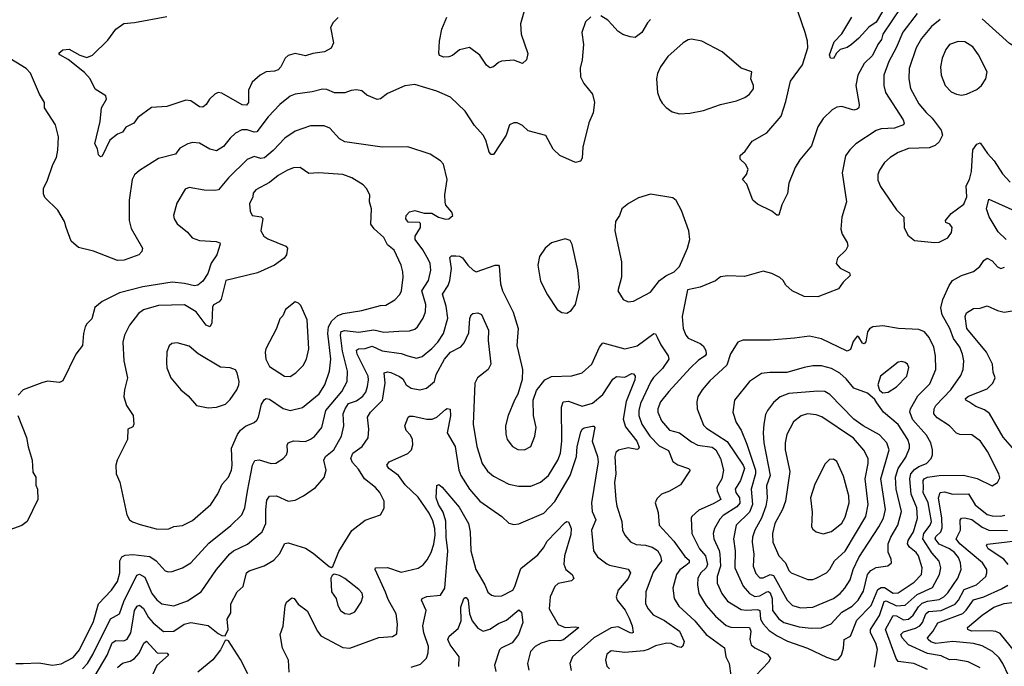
# Model space of a CAD drawing. Extents: x 1921360 to 2014538, y 768294 to 907744.
# Tile 286 of 412: x 1987513 to 1993275, y 851479 to 855260. Entities that reach past the tile are written whole.
import ezdxf

# ---------------------------------------------------------------- set-up
doc = ezdxf.new("R2010")
doc.units = 0

msp = doc.modelspace()

# ---------------------------------------------------------------- linework, layer by layer
at = {"layer": '0CON10XD'}
for points in [[(1990492, 855408), (1990443.5, 855235), (1990447.8, 855175), (1990487.7, 855062.3), (1990478.8, 855025), (1990455, 855003.8), (1990405, 855023.5), (1990332.7, 855017.3), (1990315, 855010), (1990285, 854983.8), (1990265, 854978.8), (1990245, 854993.8), (1990205, 855053.1), (1990145, 855098.1), (1990086.9, 855083.1), (1990045, 855050), (1990025, 855042.2), (1989995, 855040), (1989970, 855050), (1989965.8, 855065), (1989969.4, 855135), (1989984.4, 855205), (1990012.9, 855275)], [(1992613.4, 855396.6), (1992525, 855245.4), (1992482.7, 855217.3), (1992425, 855151.9), (1992382, 855115), (1992355, 855097.1), (1992314, 855085), (1992292.5, 855065), (1992275, 855032.9), (1992258.8, 855035), (1992252.9, 855055), (1992278.9, 855131.1), (1992325, 855177.1), (1992384, 855275)], [(1992765, 855295.4), (1992682.5, 855187.5), (1992642.5, 855095), (1992599.2, 855015), (1992569.5, 854935), (1992569.6, 854875), (1992580, 854835), (1992684.5, 854675), (1992690, 854655), (1992685.7, 854645), (1992633.3, 854625), (1992555, 854620.9), (1992525, 854612.3), (1992406.5, 854533.5), (1992370.7, 854499.3), (1992345.5, 854464.5), (1992325.6, 854365), (1992352.5, 854195), (1992323.8, 854105), (1992318, 854035), (1992325.8, 854005), (1992355, 853957.5), (1992358.8, 853935), (1992347.3, 853912.7), (1992298.8, 853865), (1992292, 853835), (1992315, 853808), (1992369.5, 853779.5), (1992373.3, 853765), (1992332, 853725), (1992305, 853685.7), (1992185, 853639.2), (1992105, 853640.5), (1992034.3, 853675), (1991997.5, 853707.5), (1991981.4, 853735), (1991961.7, 853751.7), (1991915, 853775.6), (1991865, 853789.2), (1991755, 853758.8), (1991655, 853762.5), (1991615, 853756.7), (1991586.1, 853733.9), (1991495, 853696.7), (1991420.5, 853679.5), (1991390.9, 853525), (1991396.5, 853455), (1991411.5, 853415), (1991425, 853398.1), (1991495, 853367.5), (1991512.7, 853352.7), (1991528.1, 853325), (1991529.7, 853305), (1991525.2, 853294.8), (1991485, 853269.3), (1991437, 853223), (1991311.1, 853085), (1991263.8, 853025), (1991248.2, 852985), (1991247.9, 852965), (1991268.2, 852915), (1991315, 852860.8), (1991374.3, 852844.3), (1991445, 852791.8), (1991482, 852772), (1991565, 852759.8), (1991586.4, 852745), (1991614.6, 852695), (1991631.8, 852625), (1991623.1, 852575), (1991592.8, 852525), (1991594.2, 852504.2), (1991615.5, 852455), (1991571.5, 852428.5), (1991488.5, 852391.5), (1991445.8, 852355), (1991443.1, 852345), (1991446.8, 852255), (1991492.1, 852165), (1991526.2, 852125), (1991537.6, 852075), (1991531.4, 852055), (1991498.7, 852025), (1991482.4, 851995), (1991479.7, 851955), (1991488.5, 851905), (1991530, 851835), (1991585, 851772.1), (1991647.9, 851717.9), (1991675, 851707.2), (1991785, 851706.5), (1991792.8, 851685), (1991785.3, 851635), (1991793.6, 851605), (1991815, 851587.1), (1991890.2, 851550.2), (1991906.5, 851525), (1991895, 851503.5), (1991822.1, 851425)], [(1992669.2, 855330.8), (1992564.2, 855175), (1992556.7, 855143.3), (1992534.4, 855115), (1992505, 855050), (1992455, 855003.3), (1992418.5, 854935), (1992406.7, 854875), (1992426.7, 854765), (1992423.3, 854745), (1992415, 854736.7), (1992395, 854731.8), (1992325, 854751.9), (1992295, 854748.6), (1992267.6, 854732.4), (1992215, 854682), (1992185, 854633.8), (1992148, 854522), (1992078.9, 854441.1), (1992050.9, 854395), (1992014.3, 854305), (1992005.7, 854244.3), (1991972.9, 854177.1), (1991955, 854117.5), (1991945, 854116.7), (1991915, 854140), (1991831.2, 854181.2), (1991803.8, 854205), (1991788, 854245), (1991767.7, 854297.7), (1991743.3, 854325), (1991765.7, 854354.3), (1991776.1, 854386.1), (1991761.2, 854415), (1991730, 854445), (1991730, 854465), (1991759.1, 854490.9), (1991800.5, 854549.5), (1991885, 854599.2), (1991968.8, 854695), (1991997.6, 854782.4), (1992025, 854900), (1992095, 854995.7), (1992126, 855095), (1992124, 855134), (1992110.9, 855185), (1992068.5, 855305)], [(1993611.1, 855295), (1993600.9, 855235), (1993624.6, 855145), (1993615, 855119.2), (1993595, 855103.5), (1993515, 855119.1), (1993395, 855093.6), (1993335, 855103.6), (1993305, 855120.5), (1993145, 855264.6)], [(1990855, 855276.2), (1990825, 855247.5), (1990803.3, 855185), (1990812.5, 855115), (1990804.2, 855025), (1990793.2, 854976.8), (1990795.8, 854925), (1990815, 854886.2), (1990865.8, 854825), (1990877.5, 854775), (1990870, 854715), (1990843.2, 854656.8), (1990809.2, 854515), (1990805, 854450), (1990795, 854433.3), (1990765, 854424.2), (1990675, 854466.9), (1990635, 854502.5), (1990592.3, 854582.3), (1990489.7, 854609.7), (1990455, 854641.2), (1990425, 854656), (1990405, 854656.2), (1990380, 854645), (1990360.8, 854585), (1990285, 854471.4), (1990272.6, 854472.6), (1990260, 854485), (1990240.8, 854555), (1990225.4, 854585.4), (1990175, 854641.2), (1990120, 854725), (1990035, 854806.9), (1989955, 854842.5), (1989825, 854880.5), (1989766.8, 854873.2), (1989665, 854827.5), (1989625, 854797.5), (1989605, 854792.5), (1989545, 854819.2), (1989515, 854843.3), (1989485, 854849.6), (1989453.1, 854846.9), (1989415, 854833.3), (1989355, 854832.5), (1989311.2, 854851.2), (1989285, 854853.8), (1989225, 854838.2), (1989125, 854823.8), (1989095, 854812.1), (1989036.2, 854765), (1988967.8, 854692.2), (1988900, 854605), (1988885, 854603.3), (1988845, 854616.2), (1988813.9, 854616.1), (1988775, 854595.6), (1988745, 854567.1), (1988705, 854518.1), (1988665, 854493.3), (1988625, 854503.5), (1988565, 854538.5), (1988525, 854542.2), (1988496.3, 854533.7), (1988450.7, 854509.3), (1988425.4, 854474.6), (1988325, 854448.9), (1988215, 854378.1), (1988185, 854352.5), (1988170.5, 854325), (1988153.3, 854205), (1988152.7, 854085), (1988165, 854038.8), (1988231.4, 853925), (1988227.1, 853905), (1988209.2, 853885), (1988125, 853854.8), (1988085, 853851.3), (1987945, 853907.5), (1987857, 853927), (1987814, 853965), (1987784.4, 854044.4), (1987775, 854080), (1987735.6, 854145.6), (1987660.5, 854220.5), (1987651.7, 854241.7), (1987652.9, 854275), (1987673.7, 854316.3), (1987706.1, 854413.9), (1987728.1, 854455), (1987736.9, 854496.9), (1987740.8, 854575), (1987722.5, 854645), (1987658.8, 854745), (1987657.1, 854775), (1987629.2, 854825), (1987576.9, 854946.9), (1987551.4, 854975), (1987429.1, 855049.1)], [(1989376.4, 855273.6), (1989346.6, 855243.4), (1989331.9, 855215), (1989348.9, 855125), (1989335.5, 855094.5), (1989297.7, 855072.3), (1989227.8, 855062.2), (1989185, 855048.6), (1989125, 855062.9), (1989085, 855051.4), (1989067.1, 855035), (1989041.4, 854985), (1989025, 854967.1), (1989005, 854958.1), (1988955, 854954.4), (1988920.8, 854935), (1988873.1, 854895), (1988851.6, 854848.4), (1988851.5, 854775), (1988840.4, 854759.6), (1988815, 854762.1), (1988695, 854830.8), (1988675, 854834), (1988655, 854824.2), (1988623.8, 854796.2), (1988605, 854764), (1988585, 854748), (1988565, 854750), (1988515, 854785.7), (1988485, 854789.4), (1988375, 854753.3), (1988285, 854745.8), (1988205, 854687.5), (1988181.2, 854655), (1988135, 854632.5), (1988115, 854602), (1988085, 854591.2), (1988040, 854555), (1987995, 854462.5), (1987985, 854457.5), (1987975, 854470), (1987967.5, 854505), (1987952, 854535), (1987983.8, 854665), (1987991.2, 854745), (1988020, 854795), (1988016.7, 854815), (1987954.3, 854854.3), (1987924.4, 854914.4), (1987891.7, 854951.7), (1987796.8, 855026.8), (1987747.5, 855055), (1987742.5, 855065), (1987766.1, 855083.9), (1987802.5, 855087.5), (1987865, 855051.9), (1987905, 855038.6), (1987938.1, 855051.9), (1988029.7, 855140.3), (1988076.1, 855203.9), (1988122.3, 855237.7), (1988185, 855243.5), (1988375, 855278.8)], [(1991205, 855260.8), (1991187.7, 855242.3), (1991155, 855184.4), (1991115, 855156.4), (1991085, 855159.1), (1991043.8, 855173.8), (1991012.9, 855192.9), (1990979.8, 855229.8), (1990955, 855258), (1990915, 855283.3)], [(1992899.4, 855260.6), (1992850.1, 855219.9), (1992789.9, 855150.1), (1992759.3, 855095), (1992719.6, 854975), (1992716.3, 854913.7), (1992727.4, 854857.4), (1992775, 854767.5), (1992818.3, 854718.3), (1992854.2, 854685), (1992905.7, 854615), (1992913.1, 854585), (1992894, 854546), (1992870.8, 854525), (1992835, 854510), (1992715, 854506.7), (1992655, 854484.4), (1992608, 854455), (1992575, 854424.2), (1992545, 854380), (1992535.5, 854354.5), (1992535, 854322.5), (1992550, 854285), (1992645, 854148), (1992687.1, 854105), (1992690, 854045), (1992710.9, 854000.9), (1992749.5, 853969.5), (1992866.4, 853956.4), (1992895, 853958.8), (1992945, 853983.8), (1992965.7, 854015), (1992970.8, 854045), (1992956, 854065), (1992933.3, 854075), (1992931.2, 854085), (1992963.8, 854126.2), (1993039.3, 854180.7), (1993056, 854225), (1993052.3, 854287.7), (1993070.9, 854325), (1993082.6, 854372.6), (1993091.8, 854498.2), (1993115, 854533.1), (1993135, 854539.2), (1993177.1, 854477.1), (1993216.9, 854435), (1993265, 854357.8), (1993310.2, 854310.2)], [(1991375, 854710), (1991435, 854714.3), (1991515, 854728.2), (1991615, 854764.5), (1991707.5, 854785), (1991756.7, 854805), (1991783.3, 854825), (1991806.7, 854855), (1991807.5, 854875), (1991792.5, 854915), (1991797.5, 854955), (1991735, 854977.5), (1991625, 855071.9), (1991505, 855133.8), (1991445, 855146.7), (1991425, 855142.9), (1991395, 855125.6), (1991305.8, 855045), (1991264.2, 854985), (1991246, 854945), (1991240.8, 854915), (1991245.8, 854835), (1991258.6, 854795), (1991272.7, 854772.7), (1991296.5, 854746.5), (1991331.9, 854721.9), (1991375, 854710)], [(1993025, 854819.2), (1993055, 854824.2), (1993115, 854852.5), (1993142, 854875), (1993167.1, 854915), (1993174.2, 854955), (1993124.5, 855054.5), (1993090.7, 855100.7), (1993045, 855131.4), (1993005, 855132.9), (1992955.5, 855114.5), (1992933.3, 855085), (1992911.1, 855035), (1992902.2, 854985), (1992905.6, 854935), (1992929.2, 854875), (1992965, 854838), (1992995, 854824.2), (1993025, 854819.2)], [(1987705, 851485.9), (1987755, 851494.1), (1987825, 851530.7), (1987862.3, 851575), (1987945, 851741.9), (1987973.4, 851845), (1988050, 851925), (1988085, 851975.7), (1988098.1, 852025), (1988099.2, 852095), (1988110, 852120), (1988131.1, 852128.9), (1988175, 852132), (1988275, 852120.4), (1988311.5, 852095), (1988365, 852036.9), (1988381.1, 852031.1), (1988405, 852032.5), (1988465.4, 852054.6), (1988515, 852084.4), (1988620.3, 852199.7), (1988747.8, 852302.2), (1988812.7, 852365), (1988831.5, 852405), (1988846.7, 852503.3), (1988875.3, 852654.7), (1988888.3, 852681.7), (1988915, 852687.1), (1988985, 852664.5), (1989012.6, 852667.4), (1989055.4, 852694.6), (1989074.4, 852715), (1989080.5, 852735), (1989078.3, 852771.7), (1989084.6, 852785.4), (1989115, 852797.3), (1989185, 852794.5), (1989215, 852806.7), (1989237.3, 852822.7), (1989281.8, 852875), (1989304.5, 852975.5), (1989399.1, 853085), (1989429.5, 853145), (1989430.8, 853205), (1989402.3, 853322.3), (1989390.2, 853415), (1989395, 853437.1), (1989415, 853442.6), (1989495, 853432.7), (1989585, 853446.5), (1989645, 853433.5), (1989731.1, 853438.9), (1989795, 853440), (1989825, 853450.6), (1989841.4, 853465), (1989873.6, 853515), (1989887.3, 853552.7), (1989889.1, 853595), (1989867.4, 853675), (1989905.9, 853735), (1989919.3, 853795), (1989915.4, 853835), (1989906.2, 853855), (1989871.8, 853915), (1989827.1, 853975), (1989826.8, 853995), (1989858, 854045), (1989858.8, 854068.8), (1989853.3, 854073.3), (1989785.5, 854075.5), (1989771.9, 854095), (1989775.5, 854114.5), (1989795, 854135.7), (1989825, 854144.3), (1989879.3, 854129.3), (1989925, 854128), (1989964.4, 854104.4), (1990005, 854094.3), (1990025, 854096.2), (1990047.5, 854115), (1990041.2, 854135), (1990006.2, 854175), (1990002.3, 854192.3), (1990002, 854235), (1990015.7, 854325), (1989994, 854415), (1989975.5, 854435.5), (1989915, 854474.2), (1989785, 854515.7), (1989635, 854514.4), (1989415, 854545.5), (1989383.7, 854563.7), (1989328.6, 854625), (1989295, 854639.4), (1989215, 854640), (1989125, 854607.8), (1989065, 854567.8), (1988995.6, 854495), (1988945, 854452.7), (1988925, 854448.8), (1988885, 854460.8), (1988845, 854442.7), (1988735.5, 854334.5), (1988675.8, 854265), (1988655, 854260.4), (1988593.2, 854263.2), (1988505, 854279.2), (1988480.5, 854269.5), (1988433.2, 854186.8), (1988412.5, 854115), (1988416, 854095), (1988435, 854066.2), (1988495, 854017.1), (1988521.4, 853985), (1988565, 853968.2), (1988663.5, 853963.5), (1988683.8, 853955), (1988687.1, 853947.1), (1988666, 853885), (1988632.9, 853837.1), (1988613.1, 853775), (1988585, 853730.9), (1988555, 853707.5), (1988536.6, 853703.4), (1988478.3, 853718.3), (1988405, 853724.7), (1988232.8, 853697.2), (1988097.3, 853662.7), (1987995, 853612.7), (1987952.6, 853577.4), (1987935, 853510), (1987905, 853482), (1987895.6, 853465), (1987885.5, 853425), (1987880, 853355), (1987840.8, 853305), (1987765, 853147.5), (1987745, 853138), (1987675, 853147.1), (1987642.8, 853137.2), (1987532.5, 853095), (1987503.5, 853065)], [(1988375, 852280), (1988385, 852282.9), (1988415, 852295.7), (1988465, 852303.3), (1988525, 852331.4), (1988631.9, 852425), (1988673.4, 852486.6), (1988697.3, 852545), (1988734.7, 852585.3), (1988753.1, 852625), (1988757.3, 852655), (1988753.1, 852755), (1988787.8, 852835), (1988805, 852859.2), (1988835, 852883.8), (1988884.7, 852905.3), (1988901.1, 852918.9), (1988910, 852935), (1988927.3, 853012.7), (1988945, 853040), (1988955, 853045.5), (1988975, 853040.5), (1989055, 852986.5), (1989095, 852975.5), (1989168.3, 852991.7), (1989265, 853071.8), (1989299.3, 853125), (1989325.8, 853205), (1989333, 853275), (1989322.9, 853377.1), (1989316, 853425), (1989320.9, 853465), (1989339.9, 853500.1), (1989375, 853530), (1989407, 853543), (1989515, 853558.9), (1989625, 853588.2), (1989655, 853590.6), (1989707.5, 853622.5), (1989736.9, 853653.1), (1989747.5, 853675), (1989757.8, 853755), (1989755.6, 853785), (1989744.6, 853825), (1989705, 853911.9), (1989665, 853944.2), (1989645, 853986.7), (1989587.1, 854037.1), (1989568.8, 854065), (1989571.5, 854155), (1989560.6, 854195), (1989561.4, 854235), (1989543.2, 854273.2), (1989523.8, 854295), (1989456.3, 854336.3), (1989405, 854354.4), (1989264.4, 854364.4), (1989205, 854361.4), (1989155, 854395.5), (1989115, 854393.1), (1989079.6, 854380.4), (1989025, 854348.8), (1988975, 854307.1), (1988894, 854265), (1988878.8, 854245), (1988877.5, 854225), (1988857, 854183), (1988860.9, 854140.9), (1988874, 854115), (1988926.6, 854106.6), (1988936.6, 854096.6), (1988924.5, 854025), (1988941.4, 853995), (1988965, 853978.2), (1989070, 853935), (1989080.8, 853925), (1989073.8, 853885), (1989061.2, 853865), (1989005, 853823.8), (1988905, 853780.8), (1988719.2, 853735), (1988691.5, 853625), (1988679.8, 853610.2), (1988647.9, 853592.1), (1988640.7, 853579.3), (1988637.8, 853485), (1988625, 853464.4), (1988605, 853473.1), (1988545, 853552.1), (1988478.1, 853591.9), (1988325, 853588.7), (1988237.4, 853562.6), (1988208.7, 853541.3), (1988155, 853474), (1988126.7, 853415), (1988117.1, 853375), (1988122.5, 853265), (1988144.2, 853165), (1988125.7, 853095), (1988122, 853055), (1988138, 853005), (1988176.2, 852945), (1988180, 852895), (1988175, 852880), (1988146.7, 852865), (1988144.4, 852805.6), (1988082.5, 852685), (1988075.8, 852655), (1988077.5, 852605), (1988099.4, 852555), (1988139.2, 852365), (1988155, 852336.2), (1988173.4, 852323.4), (1988217.9, 852307.9), (1988312.4, 852282.4), (1988375, 852280)], [(1991075, 853610), (1991105, 853613.3), (1991205, 853666.7), (1991256.7, 853735), (1991295, 853762), (1991342.5, 853785), (1991373.6, 853816.4), (1991421.2, 853925), (1991434, 853975), (1991429.2, 854025), (1991385.7, 854145), (1991355, 854203.3), (1991335, 854218), (1991205, 854240), (1991135, 854218), (1991075.6, 854184.4), (1991036.9, 854153.1), (1991024, 854115), (1990999.5, 854080.5), (1990995.5, 854025), (1991034.3, 853845), (1991036, 853755), (1991013.8, 853675), (1991045, 853623.3), (1991075, 853610)], [(1993285.5, 853975), (1993240.4, 854020.4), (1993187, 854107), (1993171.1, 854155), (1993185, 854211.2), (1993353.8, 854133.8)], [(1990715, 853543.8), (1990741.2, 853558.8), (1990765.6, 853594.4), (1990788.6, 853695), (1990778.6, 853795), (1990747.1, 853945), (1990735, 853968), (1990705, 853978.9), (1990626.2, 853955), (1990588, 853925), (1990554.3, 853875), (1990545.8, 853825), (1990561.7, 853731.7), (1990601.3, 853651.3), (1990658.8, 853565), (1990685, 853548), (1990715, 853543.8)], [(1987881.2, 851465), (1987909, 851495), (1987941.9, 851548.1), (1988045, 851756.4), (1988097.5, 851785), (1988121.7, 851858.3), (1988198.6, 852011.4), (1988215, 852017.8), (1988245, 852001.2), (1988286.9, 851905), (1988315, 851867.3), (1988345, 851843.6), (1988415, 851832.7), (1988495, 851861.5), (1988574.7, 851915.3), (1988664.8, 852045.2), (1988742.3, 852137.7), (1988765, 852154.6), (1988846.8, 852193.2), (1988932.5, 852265), (1988953.5, 852315), (1988953.7, 852396.3), (1988959.2, 852450.8), (1988975, 852474.3), (1989015, 852475.5), (1989085, 852445.6), (1989125, 852450.8), (1989174.4, 852475.6), (1989245, 852524.2), (1989295, 852583.8), (1989305.6, 852625), (1989293.1, 852685), (1989302.2, 852705), (1989351.3, 852745), (1989396, 852825), (1989410.8, 852885), (1989405.9, 852955), (1989417.5, 852985), (1989438.2, 853015), (1989485, 853031.4), (1989521.9, 853058.1), (1989538.5, 853081.5), (1989548.7, 853115), (1989554.7, 853155), (1989551.4, 853175), (1989488.1, 853305), (1989485, 853327.8), (1989495.3, 853334.7), (1989535, 853337.2), (1989575, 853350.3), (1989635, 853323.6), (1989745, 853308.1), (1989785, 853294.1), (1989835, 853280.8), (1989868.8, 853291.2), (1989925, 853336.5), (1989960, 853375), (1989993.2, 853425), (1990018.9, 853515), (1990009.7, 853585), (1989987.3, 853655), (1990020.3, 853705), (1990031.2, 853735), (1990040.6, 853805), (1990030.4, 853869.6), (1990040.9, 853879.1), (1990065, 853880), (1990087.2, 853877.2), (1990105, 853866.9), (1990135, 853824.2), (1990166.2, 853795), (1990185, 853785.8), (1990295, 853824.4), (1990314.2, 853824.2), (1990318.9, 853818.9), (1990326.2, 853715), (1990339.1, 853675), (1990400.8, 853550.8), (1990430, 853455), (1990422.5, 853355), (1990449.5, 853239.5), (1990455.8, 853214.2), (1990454.2, 853155.8), (1990428.8, 853071.2), (1990408, 853035), (1990372.5, 852945), (1990357.1, 852885), (1990357.3, 852837.3), (1990365.8, 852805), (1990396.2, 852765), (1990427.6, 852747.6), (1990467.5, 852745), (1990504.3, 852765), (1990526.9, 852825), (1990535.6, 852875), (1990520, 852945), (1990518, 853035), (1990538.1, 853091.9), (1990585.8, 853155), (1990625, 853174.4), (1990745, 853177.5), (1990805, 853195.6), (1990860.6, 853245), (1990905.4, 853345), (1990925, 853371.4), (1991055.5, 853334.5), (1991126.9, 853353.1), (1991225, 853424.2), (1991235, 853423.8), (1991244.6, 853404.6), (1991265, 853358.1), (1991308.5, 853295), (1991311.5, 853275), (1991275, 853220.5), (1991222.2, 853167.8), (1991207.1, 853145), (1991145.7, 853015), (1991136.2, 852975), (1991136.7, 852945), (1991155, 852895.5), (1991201.6, 852825), (1991255, 852768.7), (1991310.5, 852740.5), (1991335.7, 852675.7), (1991365, 852656.7), (1991426.4, 852636.4), (1991436.9, 852625), (1991380, 852540), (1991316.9, 852503.1), (1991269.2, 852485), (1991241.1, 852458.9), (1991232.5, 852435), (1991248.9, 852378.9), (1991255.5, 852305), (1991341.2, 852211.2), (1991405, 852121.8), (1991430.5, 852100.5), (1991431.8, 852085), (1991412.1, 852067.9), (1991376.7, 852043.3), (1991357.8, 852015), (1991335.4, 851935), (1991343.8, 851875), (1991370.9, 851830.9), (1991465, 851744), (1991529.6, 851665), (1991637.5, 851587.5), (1991645.6, 851535), (1991665.6, 851495), (1991674.4, 851425)], [(1992515, 851473.8), (1992532.4, 851577.6), (1992523.1, 851615), (1992492.4, 851675), (1992491.4, 851695), (1992545, 851776.2), (1992572.6, 851857.4), (1992585, 851862), (1992645, 851832), (1992695, 851837), (1992765, 851899), (1992855, 851940.3), (1992896.9, 852015), (1992904.7, 852055), (1992894.2, 852094.2), (1992852.2, 852142.2), (1992797.8, 852225), (1992804.3, 852255.7), (1992842.5, 852305), (1992848.5, 852325), (1992829.2, 852435), (1992800.4, 852495), (1992802, 852522), (1992800.6, 852565), (1992806.2, 852575), (1992825.2, 852585.2), (1992894.4, 852595.6), (1993037, 852597), (1993117.6, 852577.6), (1993205, 852534), (1993235, 852554), (1993248.9, 852581.1), (1993243.3, 852605), (1993176.2, 852735), (1993136.3, 852796.3), (1993085, 852832.9), (1993015, 852834.5), (1992995, 852841.5), (1992954.4, 852885), (1992882.1, 852932.1), (1992863.8, 852955), (1992865.3, 852984.7), (1992875.2, 853004.8), (1992962.8, 853095), (1993021.2, 853178.8), (1993033.8, 853215), (1993038.8, 853265), (1993030.8, 853305), (1993014.6, 853345), (1992978.4, 853395), (1992957.1, 853455), (1992911.2, 853535), (1992903.3, 853575), (1992916, 853624), (1992952.2, 853705), (1992971.9, 853735), (1993025.3, 853764.7), (1993095, 853787.8), (1993133, 853817), (1993155, 853852), (1993174.3, 853865.7), (1993205, 853850), (1993235, 853814.2), (1993255, 853804.4), (1993277.4, 853812.6)], [(1989095, 853174.4), (1989130, 853195), (1989171.7, 853238.3), (1989191.4, 853275), (1989205.6, 853335), (1989195.4, 853505.4), (1989158.3, 853588.3), (1989145, 853603.3), (1989125, 853610), (1989068.8, 853565), (1989052.3, 853527.7), (1989035, 853510), (1989016, 853455), (1988953.8, 853335), (1988948.8, 853315), (1988954, 853275), (1988975, 853232.5), (1989063.3, 853175), (1989095, 853174.4)], [(1993351.6, 852725), (1993269.3, 852819.3), (1993188.1, 852958.1), (1993159.5, 852979.5), (1993108.9, 852998.9), (1993068, 853025), (1993051.2, 853035), (1993047.5, 853045), (1993065, 853057.7), (1993175, 853102.5), (1993208.1, 853135), (1993221.1, 853165), (1993209.8, 853199.8), (1993206.2, 853245), (1993171.8, 853315), (1993055.4, 853455), (1993046.9, 853525), (1993054, 853545), (1993095, 853571.8), (1993135, 853573.1), (1993175, 853587.1), (1993235, 853560), (1993275, 853550.5), (1993345, 853561.1)], [(1987954.3, 851425.7), (1988025.4, 851544.6), (1988055, 851616.2), (1988075, 851629.1), (1988122.2, 851627.8), (1988142.1, 851637.9), (1988162.5, 851675), (1988170.2, 851720.2), (1988184.8, 851805), (1988200.2, 851829.8), (1988215, 851836.2), (1988237.6, 851817.6), (1988266.8, 851765), (1988293.1, 851733.1), (1988355, 851683.2), (1988415, 851685.3), (1988475, 851725.3), (1988515, 851735.4), (1988615, 851716.9), (1988675, 851671.2), (1988695, 851660), (1988715, 851657.5), (1988733.3, 851695), (1988727.5, 851755), (1988748.1, 851791.9), (1988748.6, 851845), (1988785, 851913.8), (1988820, 851945), (1988840.6, 852025), (1988855, 852037.8), (1988943.5, 852066.5), (1988999.8, 852100.2), (1989033.4, 852136.6), (1989065, 852197.1), (1989085, 852200.6), (1989185, 852169.4), (1989231.3, 852141.3), (1989325, 852062.5), (1989335, 852057.5), (1989345, 852062.5), (1989380.2, 852149.8), (1989456.6, 852273.4), (1989535, 852334), (1989625, 852364), (1989645.7, 852404.3), (1989645.6, 852445), (1989620.5, 852495), (1989594.4, 852525), (1989530.5, 852575), (1989495, 852631.4), (1989460.2, 852670.2), (1989450.4, 852695), (1989462.7, 852725), (1989517.5, 852765), (1989553.1, 852815), (1989555.3, 852865), (1989547.5, 852935), (1989565.5, 852965), (1989636.7, 853035), (1989651.1, 853135), (1989645.5, 853194.5), (1989665, 853200.4), (1989685, 853197.7), (1989735, 853174.6), (1989755, 853159.4), (1989774.7, 853124.7), (1989805, 853106.2), (1989855, 853096.5), (1989893.9, 853106.1), (1989940.9, 853145), (1989950.6, 853185), (1989998.2, 853275), (1990034.6, 853315), (1990095, 853346.4), (1990115, 853370.6), (1990141.1, 853428.9), (1990148, 853512), (1990155, 853533.8), (1990165, 853542), (1990195, 853545.7), (1990215, 853536), (1990256.4, 853445), (1990254, 853385), (1990270, 853245), (1990254.5, 853215), (1990192.2, 853165), (1990176.7, 853135), (1990167.7, 852895), (1990188.9, 852765), (1990220, 852665), (1990250.1, 852620.1), (1990285, 852591.5), (1990375, 852544.4), (1990432.1, 852532.1)], [(1992285, 851515.6), (1992305, 851520.6), (1992322.9, 851545), (1992334.5, 851585.5), (1992338.9, 851635), (1992374.7, 851655.3), (1992411.4, 851748.6), (1992497, 851835), (1992535, 851928.1), (1992555, 851940), (1992575, 851940.7), (1992625, 851907.5), (1992655, 851908.1), (1992748.1, 851971.9), (1992790, 852015), (1992793.8, 852055), (1992773.8, 852125), (1992760, 852145), (1992720.6, 852175), (1992708.1, 852195), (1992711.9, 852215), (1992744.3, 852265), (1992768.3, 852345), (1992764.3, 852405), (1992729.4, 852485), (1992721.6, 852575), (1992729.3, 852605), (1992749.9, 852630.1), (1992775, 852648.3), (1992819.4, 852665), (1992847.3, 852695), (1992855.4, 852715), (1992855.4, 852745), (1992845.5, 852785), (1992820.9, 852830.9), (1992741, 852921), (1992721.8, 852965), (1992726.2, 852985), (1992769.2, 853060.8), (1992839.7, 853130.3), (1992874.1, 853215), (1992872.5, 853295), (1992863.1, 853345), (1992835, 853402.5), (1992807.5, 853435), (1992775, 853449.4), (1992655.4, 853454.6), (1992565, 853470), (1992506.4, 853463.6), (1992487.1, 853452.9), (1992475.5, 853435), (1992465, 853376), (1992456, 853364), (1992445, 853368.1), (1992425, 853404), (1992415, 853410), (1992391.1, 853378.9), (1992375, 853332.5), (1992355, 853320.9), (1992205, 853394.3), (1992135, 853409.2), (1992047.5, 853397.5), (1991905, 853385.7), (1991745, 853385.8), (1991715.8, 853374.2), (1991672.9, 853307.1), (1991650.7, 853239.3), (1991551.5, 853148.5), (1991506.4, 853095), (1991482.1, 853055), (1991475.4, 853025), (1991477.5, 852985), (1991515, 852889.4), (1991531.8, 852871.8), (1991653.6, 852793.6), (1991747, 852655), (1991754.4, 852635), (1991730.7, 852565), (1991699.8, 852515), (1991703.3, 852495), (1991725.6, 852465), (1991727.4, 852432.6), (1991709.4, 852410.6), (1991629.9, 852360.1), (1991610.1, 852339.9), (1991578.7, 852285), (1991572.1, 852255), (1991575, 852224.2), (1991606.7, 852156.7), (1991611, 852135), (1991613.5, 852065), (1991595.3, 852005), (1991595.3, 851965), (1991621.6, 851905), (1991655, 851860.9), (1991735, 851810.6), (1991765, 851806.7), (1991831.2, 851811.2), (1991845, 851806.1), (1991849.3, 851755), (1991865, 851726.7), (1991898.5, 851688.5), (1991946.5, 851656.5), (1992006.8, 851626.8), (1992124, 851585), (1992235, 851532), (1992285, 851515.6)], [(1988615, 852990), (1988665, 852993.8), (1988717.3, 853012.7), (1988745, 853040), (1988783.3, 853095), (1988796, 853125), (1988797.5, 853145), (1988786.2, 853195), (1988775, 853212.5), (1988745, 853224.2), (1988688.8, 853228.8), (1988556.7, 853306.7), (1988505, 853350.9), (1988435, 853370), (1988402.7, 853367.3), (1988387.3, 853352.7), (1988375, 853317.5), (1988372.2, 853255), (1988374.4, 853225), (1988397.1, 853165), (1988455, 853096.2), (1988499.7, 853059.7), (1988547.5, 853005), (1988615, 852990)], [(1992145, 851702.5), (1992205, 851704.1), (1992262.3, 851727.7), (1992325, 851796.6), (1992385, 851831.6), (1992419.5, 851865), (1992451.6, 851918.4), (1992474.3, 852015), (1992495, 852039.3), (1992525, 852056.4), (1992594.3, 852065.7), (1992615.8, 852085), (1992614.2, 852105), (1992596, 852146), (1992595.3, 852195), (1992610.8, 852235), (1992653.2, 852305), (1992673.5, 852385), (1992641.9, 852515), (1992639.6, 852585), (1992654.8, 852635), (1992698.9, 852701.1), (1992720.2, 852755), (1992721.4, 852775), (1992711.1, 852805), (1992655, 852892.3), (1992567.5, 852965), (1992530, 853020), (1992518.3, 853038.3), (1992475, 853075.8), (1992395, 853105.7), (1992350.6, 853160.6), (1992313.8, 853193.8), (1992265, 853220.3), (1992205, 853236.7), (1992155, 853236.2), (1992105, 853227.2), (1992002.7, 853197.3), (1991903, 853197), (1991855, 853190.5), (1991784.7, 853145.3), (1991697.1, 853035), (1991686.7, 852965), (1991705.4, 852905), (1991735, 852859.4), (1991768.8, 852778.8), (1991818.5, 852625), (1991818.4, 852605), (1991794.3, 852515), (1991801, 852425), (1991785, 852380.4), (1991705.9, 852305), (1991691.2, 852225), (1991700.5, 852155), (1991697.9, 852055), (1991747.3, 851947.3), (1991784.4, 851904.4), (1991815, 851887.7), (1991845, 851890.8), (1991885, 851914.8), (1991895, 851916.5), (1991905, 851908.9), (1991917.2, 851875), (1991919.5, 851805), (1991956.5, 851756.5), (1991985, 851734.7), (1992075, 851710.8), (1992145, 851702.5)], [(1992565, 853078.8), (1992595, 853081.4), (1992645, 853113.1), (1992704.2, 853175), (1992715.8, 853225.8), (1992708.8, 853245), (1992695, 853255.8), (1992675, 853260.8), (1992655, 853257.1), (1992550, 853175), (1992535.8, 853125), (1992544.4, 853094.4), (1992565, 853078.8)], [(1990432.1, 852532.1), (1990505, 852532.1), (1990560, 852555), (1990606.9, 852595), (1990661.8, 852685), (1990678.2, 852725), (1990686.7, 852795), (1990684.7, 852995.3), (1990693.6, 853026.4), (1990725, 853029.4), (1990805, 853000), (1990865, 853016.8), (1990925, 853069.1), (1990985, 853158.5), (1991005, 853174.5), (1991055, 853170), (1991095, 853191.1), (1991105, 853190), (1991115.4, 853175), (1991113.8, 853155), (1991062.3, 853027.7), (1991044.3, 852925), (1991059.2, 852879.2), (1991124.6, 852795), (1991138.8, 852761.2), (1991135, 852750), (1991125, 852747.1), (1991073.1, 852756.9), (1991016.9, 852743.1), (1991001.7, 852728.3), (1990996.2, 852705), (1991001.1, 852605), (1990993.3, 852553.3), (1991002.1, 852455), (1991008.2, 852415), (1991037.9, 852325), (1991041.1, 852275), (1991055.4, 852245.4), (1991087, 852207), (1991121.5, 852191.5), (1991175, 852187.1), (1991215, 852176.5), (1991245, 852155.5), (1991263.5, 852125), (1991268.2, 852095), (1991220.5, 852029.5), (1991176.9, 851915), (1991175.5, 851845), (1991190.9, 851815), (1991220.3, 851780.3), (1991287.2, 851747.2), (1991374.5, 851685), (1991401.1, 851625), (1991393.5, 851596.5), (1991385, 851589.4), (1991365, 851592.7), (1991325, 851612.4), (1991300, 851615), (1991235, 851598.6), (1991191.8, 851578.2), (1991165, 851569.1), (1991055, 851560), (1990975, 851568.7), (1990949, 851551), (1990941.5, 851515), (1990949.8, 851479.8), (1990964.6, 851464.6)], [(1992085, 851821.1), (1992155, 851824.6), (1992275, 851875.4), (1992315.2, 851904.8), (1992342.9, 851935), (1992372.7, 851985), (1992390.4, 852045), (1992425, 852115.5), (1992541.7, 852295), (1992567.5, 852345), (1992579.7, 852395), (1992552.7, 852575), (1992600.8, 852745), (1992588.8, 852785), (1992545, 852833.2), (1992449.1, 852885), (1992394.5, 852924.5), (1992255, 853069.1), (1992225, 853085.5), (1992185, 853087.9), (1992015.3, 853074.7), (1991962.9, 853055), (1991925, 853021.1), (1991889.1, 852975), (1991878.5, 852951.5), (1991867.7, 852895), (1991864, 852845), (1991868.4, 852785), (1991905.3, 852595), (1991883.8, 852535), (1991887.6, 852462.4), (1991880.2, 852415), (1991854.4, 852345), (1991814.7, 852275), (1991802.4, 852235), (1991799.7, 852205), (1991808.8, 852135), (1991806.5, 852065), (1991822, 852022), (1991845, 851997.1), (1991865, 851996.5), (1991905, 852016.1), (1991925, 852009.1), (1992005, 851865.6), (1992035.8, 851834.2), (1992085, 851821.1)], [(1989653, 851913), (1989593.1, 852045), (1989594.4, 852055.6), (1989665, 852057.1), (1989745, 852030), (1989845, 852052.7), (1989875, 852073.1), (1989897.6, 852102.4), (1989920.8, 852145), (1989936.1, 852193.9), (1989944.8, 852245), (1989941.6, 852285), (1989930.6, 852330.6), (1989909.7, 852375), (1989845, 852468.8), (1989769.4, 852539.4), (1989729.5, 852595), (1989673.5, 852635), (1989662.5, 852655), (1989675, 852675.5), (1989785, 852722.9), (1989806.7, 852745), (1989814.5, 852775), (1989811.5, 852805), (1989800.4, 852830.4), (1989775, 852858.8), (1989766.9, 852885), (1989786, 852935), (1989795, 852941.4), (1989815, 852942.2), (1989895, 852923.3), (1989926.7, 852925), (1989954, 852936), (1990005, 852981.4), (1990015.7, 852985.7), (1990032, 852982), (1990034.4, 852944.4), (1990014.1, 852845), (1990061.3, 852765), (1990083.4, 852625), (1990093.9, 852595), (1990146.2, 852515), (1990205.3, 852445.3), (1990334.6, 852354.6), (1990375, 852316), (1990405, 852308.6), (1990435, 852311.4), (1990580, 852375), (1990645, 852442.2), (1990734.8, 852595.2), (1990771.7, 852705), (1990776.2, 852765), (1990797.9, 852847.9), (1990804.7, 852865.3), (1990816.2, 852873.8), (1990865, 852884), (1990873.6, 852883.6), (1990878, 852875), (1990862.9, 852795), (1990893.8, 852705), (1990898.1, 852675), (1990860.3, 852435), (1990862.5, 852385), (1990884.5, 852335), (1990859.3, 852275), (1990871.1, 852155), (1990895, 852118.6), (1990949.1, 852079.1), (1990965, 852070.5), (1991075, 852046.5), (1991087.3, 852025), (1991075, 851991.9), (1991015.6, 851925), (1991004.3, 851885), (1991009.4, 851865), (1991056.4, 851806.4), (1991080.8, 851760.8), (1991097.1, 851715), (1991103, 851677), (1991095, 851672.1), (1991085, 851675.4), (1991015, 851709.8), (1990975.2, 851704.8), (1990872.3, 851645), (1990748.6, 851535), (1990733.1, 851495), (1990741.1, 851455)], [(1987502.1, 852945), (1987553, 852817), (1987562.1, 852762.1), (1987585.8, 852684.2), (1987590, 852615), (1987607.5, 852585), (1987608.3, 852538.3), (1987617.5, 852515), (1987618.8, 852455), (1987557.1, 852325), (1987525, 852303.3), (1987455, 852277.1)], [(1992155, 851986.4), (1992175, 851993.5), (1992234, 852026), (1992255, 852048), (1992282.5, 852095), (1992345, 852152.7), (1992464.7, 852355), (1992478.6, 852425), (1992460.2, 852575), (1992478.2, 852665), (1992478, 852695), (1992453.4, 852743.4), (1992392.9, 852812.9), (1992208.3, 852938.3), (1992175, 852950), (1992124.5, 852954.5), (1992086.7, 852943.3), (1992040.8, 852909.2), (1992002.1, 852835), (1991992.2, 852785), (1991992.5, 852745), (1992021.2, 852618.8), (1991994.7, 852445), (1991977.3, 852395), (1991931.6, 852315), (1991918.1, 852255), (1991920, 852205), (1991955, 852126), (1991995.6, 852085), (1992015, 852040), (1992027.5, 852025), (1992125, 851986.5), (1992155, 851986.4)], [(1992215, 852254.5), (1992265, 852267.5), (1992325, 852316.5), (1992345, 852352), (1992366.8, 852435), (1992365.4, 852475), (1992335, 852590), (1992295, 852677.5), (1992275, 852690), (1992251.7, 852688.3), (1992226.4, 852663.6), (1992165.6, 852545), (1992141.8, 852465), (1992150.5, 852380.5), (1992146.9, 852295), (1992155, 852280), (1992174.5, 852264.5), (1992215, 852254.5)], [(1989805, 851474), (1989858.5, 851491.5), (1989893.4, 851526.6), (1989902.9, 851557.1), (1989904.7, 851595), (1989879.1, 851675), (1989873, 851715), (1989891.4, 851805), (1989864.2, 851865), (1989868.8, 851875), (1989895, 851887.1), (1989975, 851896), (1990000.9, 851935), (1990018.5, 852155), (1990008.2, 852235), (1990007.3, 852327.3), (1989990.5, 852380.5), (1989964.7, 852425), (1989950, 852465), (1989955, 852536.7), (1989965, 852541.2), (1989985, 852527.5), (1990085, 852410), (1990140.4, 852315), (1990148.4, 852265), (1990152.4, 852155), (1990182.9, 852045), (1990236.1, 851956.1), (1990252.8, 851912.8), (1990275, 851894.2), (1990295, 851889.2), (1990335, 851891.2), (1990398.1, 851925), (1990410, 851945), (1990445, 852051.1), (1990545, 852131.8), (1990578.5, 852171.5), (1990600, 852210), (1990705, 852320), (1990715, 852326), (1990725, 852323.3), (1990740, 852285), (1990739.4, 852250.6), (1990700.9, 852125), (1990697.1, 852077.1), (1990708.9, 852045), (1990745.6, 852015), (1990756.8, 851993.2), (1990741.5, 851978.5), (1990665, 851963.8), (1990645, 851945.5), (1990617.1, 851885), (1990610.8, 851815), (1990665, 851724.2), (1990705, 851706.7), (1990765, 851710.6), (1990786.2, 851705), (1990696.2, 851633.8), (1990675, 851628.6), (1990615, 851630), (1990565, 851614.6), (1990529.4, 851595), (1990502.2, 851565), (1990484.5, 851494.5), (1990492.7, 851457.3)], [(1992825, 851460), (1992745, 851494.7), (1992655, 851506.2), (1992642.1, 851525), (1992580.6, 851695), (1992625, 851777.1), (1992645, 851774.8), (1992685, 851751.7), (1992715, 851754.4), (1992742.8, 851777.2), (1992773.7, 851826.3), (1992795, 851848.4), (1992825, 851860), (1992895, 851870.5), (1992921.3, 851885), (1992945, 851908), (1993003.6, 851995), (1993022.8, 852045), (1993019.2, 852085), (1993006.7, 852115), (1992984.6, 852144.6), (1992955.6, 852165.6), (1992895, 852192.6), (1992871.7, 852225), (1992875, 852237.7), (1992904.2, 852265), (1992911, 852289), (1992910.3, 852345), (1992891, 852465), (1992900.6, 852495), (1992925, 852498.9), (1992975, 852484.7), (1993065, 852487.5), (1993105, 852423.4), (1993175, 852367.6), (1993205, 852358.9), (1993255, 852357.8), (1993277.6, 852362.4)], [(1993135, 851470.8), (1993063.8, 851505), (1992985, 851518.6), (1992955, 851517.2), (1992905, 851541), (1992825, 851553.6), (1992714.6, 851605), (1992678.3, 851645), (1992670.3, 851665), (1992685, 851681.1), (1992755, 851701.2), (1992780.3, 851715), (1992797.2, 851735), (1992816.8, 851785), (1992831.2, 851798.8), (1992905, 851805.5), (1992986.9, 851843.1), (1993007.3, 851865), (1993041.4, 851928.6), (1993112.1, 851955), (1993166.9, 852005), (1993173.9, 852025), (1993172.7, 852045), (1993148.4, 852085), (1993014.8, 852195), (1992993.2, 852225), (1993019.5, 852275), (1993017.1, 852332.9), (1993025.6, 852344.4), (1993045, 852347.1), (1993085, 852336.8), (1993145, 852292.2), (1993185, 852275.2), (1993295, 852273)], [(1993298.9, 852075), (1993272.5, 852105), (1993181.2, 852165), (1993171.2, 852185), (1993176.7, 852193.3), (1993440.6, 852225)], [(1989445, 851783.1), (1989475, 851798), (1989511.9, 851855), (1989520.5, 851885), (1989517, 851907), (1989498.6, 851928.6), (1989415, 851992.5), (1989385, 852010), (1989353, 852017), (1989340.7, 852009.3), (1989333.3, 851995), (1989337.5, 851915), (1989364.2, 851875), (1989374.5, 851835), (1989390, 851805), (1989415, 851786.9), (1989445, 851783.1)], [(1993299.4, 851425), (1993266.8, 851495), (1993245, 851527.9), (1993206.9, 851565), (1993145, 851599.2), (1993095, 851612.5), (1992975, 851624.3), (1992875, 851612), (1992845, 851622.5), (1992829.4, 851635), (1992826.9, 851645), (1992857.9, 851682.1), (1992886.9, 851733.1), (1993032.2, 851787.8), (1993053.1, 851806.9), (1993095, 851867.8), (1993155, 851884.8), (1993258.9, 851931.1), (1993295.6, 851954.4)], [(1989090.8, 851445), (1989086.4, 851515), (1989051.8, 851585), (1989036.9, 851665), (1989055.4, 851714.6), (1989066.6, 851833.4), (1989075, 851853.8), (1989105, 851880), (1989120, 851875), (1989142.4, 851842.4), (1989195, 851804), (1989255, 851684.2), (1989275, 851656.7), (1989405, 851589.6), (1989445, 851585.4), (1989615, 851647.8), (1989695, 851654.2), (1989720.7, 851669.3), (1989724.2, 851725), (1989716.5, 851785), (1989669.8, 851869.8), (1989653, 851913)], [(1990082.9, 851477.1), (1990085.3, 851535), (1990031.5, 851605), (1990017.8, 851635), (1990025.7, 851655), (1990079.1, 851700.9), (1990097.5, 851745), (1990095.6, 851825), (1990112.5, 851875), (1990119.3, 851880.7), (1990125, 851881.2), (1990137.3, 851865), (1990145.7, 851785.7), (1990162, 851745), (1990195, 851702.5), (1990225, 851685.5), (1990265, 851696.5), (1990315, 851728.4), (1990361.2, 851748.8), (1990435, 851810), (1990448.8, 851795), (1990456.7, 851735), (1990431.8, 851665), (1990395, 851615.8), (1990331.5, 851585), (1990321.8, 851575), (1990292.2, 851485), (1990299.4, 851449.4)], [(1993393.3, 851495), (1993250.6, 851670.6), (1993225, 851682.3), (1993195.6, 851685.6), (1993083.3, 851685), (1993061.4, 851695), (1993060, 851705), (1993145, 851778.7), (1993215, 851824.3), (1993275, 851846.1), (1993395, 851862.5)], [(1988085, 851473), (1988115, 851496.9), (1988160.2, 851509.8), (1988185, 851524.1), (1988212.9, 851555), (1988240, 851615), (1988255, 851626.5), (1988317.1, 851557.1), (1988375.5, 851555.5), (1988383.3, 851545), (1988315.5, 851484.5), (1988288.6, 851425)], [(1988848.9, 851435), (1988805, 851518.8), (1988735, 851627.5), (1988725, 851632.5), (1988715, 851630), (1988688, 851575), (1988643.8, 851516.2), (1988555.8, 851445)], [(1987491.2, 851495), (1987533.6, 851496.4), (1987625, 851499.3), (1987705, 851485.9)]]:
    msp.add_lwpolyline(points, dxfattribs=at)

doc.saveas('drawing.dxf')
